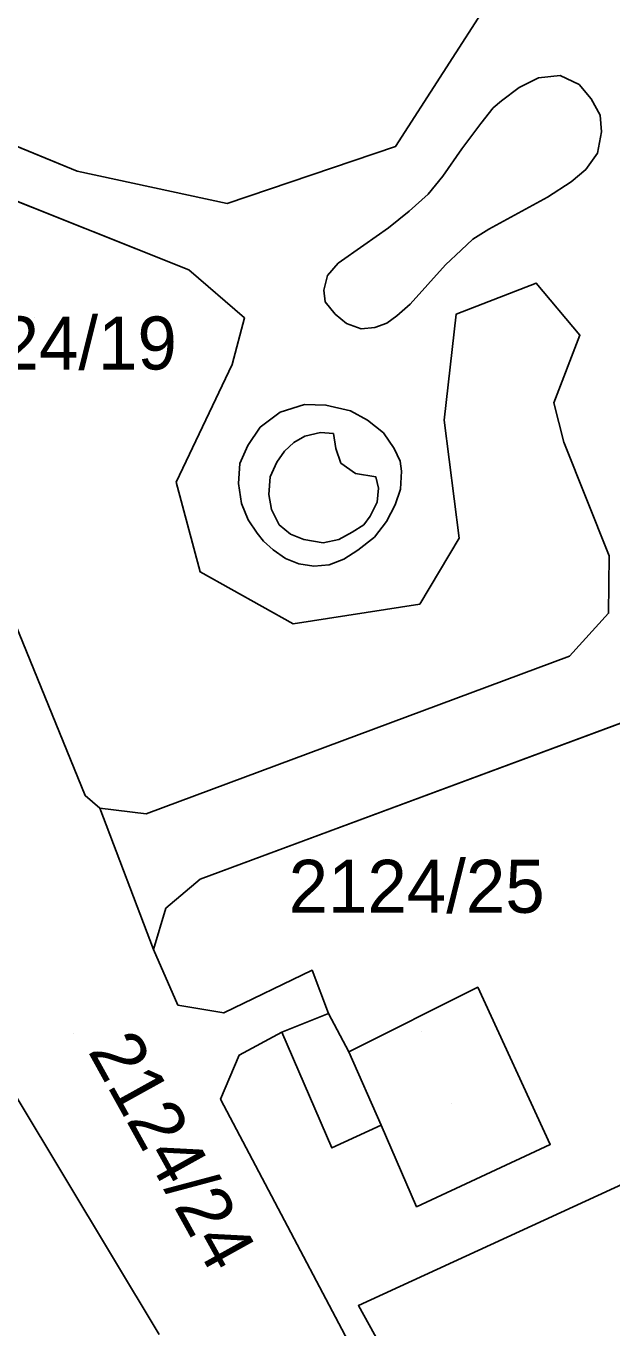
# Model space of a CAD drawing. Extents: x -263423 to -261326, y -1240067 to -1237864.
# Drawn here: x -262620.45 to -262598.33, y -1238849.92 to -1238800.79 of the extents above; entities that cross this region are included whole.
import ezdxf

# ---------------------------------------------------------------- set-up
doc = ezdxf.new("R2010")
doc.units = 0
for name, color, linetype in [('body_kn', 7, 'Continuous'), ('kladpar_druhypozemkov', 7, 'Continuous'), ('kladpar_hranice', 7, 'Continuous'), ('kladpar_parcelnecisla', 7, 'Continuous'), ('kladpar_plochy', 7, 'Continuous'), ('kladpar_sipky', 7, 'Continuous'), ('zappar_hrandruhpozemk', 7, 'Continuous')]:
    doc.layers.add(name, color=color, linetype=linetype)

msp = doc.modelspace()

# ---------------------------------------------------------------- linework, layer by layer
at = {"layer": 'body_kn'}
for p, q in [((-262601.1, -1238802.75), (-262601.1, -1238802.75)), ((-262600.29, -1238802.66), (-262600.29, -1238802.66)), ((-262601.84, -1238803.11), (-262601.84, -1238803.11)), ((-262599.57, -1238802.99), (-262599.57, -1238802.99)), ((-262602.5, -1238803.61), (-262602.5, -1238803.61)), ((-262602.5, -1238803.61), (-262602.5, -1238803.61)), ((-262599.11, -1238803.54), (-262599.11, -1238803.54)), ((-262602.81, -1238803.88), (-262602.81, -1238803.88)), ((-262598.77, -1238804.15), (-262598.77, -1238804.15)), ((-262603.28, -1238804.47), (-262603.28, -1238804.47)), ((-262598.72, -1238804.78), (-262598.72, -1238804.78)), ((-262606.5, -1238805.34), (-262606.5, -1238805.34)), ((-262604, -1238805.42), (-262604, -1238805.42)), ((-262598.88, -1238805.59), (-262598.88, -1238805.59)), ((-262599.32, -1238806.2), (-262599.32, -1238806.2)), ((-262618.52, -1238806.27), (-262618.52, -1238806.27)), ((-262604.72, -1238806.46), (-262604.72, -1238806.46)), ((-262599.87, -1238806.67), (-262599.87, -1238806.67)), ((-262605.27, -1238807.13), (-262605.27, -1238807.13)), ((-262612.86, -1238807.48), (-262612.86, -1238807.48)), ((-262600.76, -1238807.25), (-262600.76, -1238807.25)), ((-262605.99, -1238807.77), (-262605.99, -1238807.77)), ((-262606.77, -1238808.4), (-262606.77, -1238808.4)), ((-262602.98, -1238808.45), (-262602.98, -1238808.45)), ((-262607.7, -1238809.06), (-262607.7, -1238809.06)), ((-262603.58, -1238808.83), (-262603.58, -1238808.83)), ((-262604.02, -1238809.25), (-262604.02, -1238809.25)), ((-262614.3, -1238809.99), (-262614.3, -1238809.99)), ((-262614.3, -1238809.99), (-262614.3, -1238809.99)), ((-262608.67, -1238809.74), (-262608.67, -1238809.74)), ((-262604.61, -1238809.8), (-262604.61, -1238809.8)), ((-262609.07, -1238810.2), (-262609.07, -1238810.2)), ((-262601.19, -1238810.49), (-262601.19, -1238810.49)), ((-262609.21, -1238810.76), (-262609.21, -1238810.76)), ((-262609.16, -1238811.2), (-262609.16, -1238811.2)), ((-262605.95, -1238811.28), (-262605.95, -1238811.28)), ((-262612.2, -1238811.8), (-262612.2, -1238811.8)), ((-262608.78, -1238811.66), (-262608.78, -1238811.66)), ((-262608.35, -1238812.02), (-262608.35, -1238812.02)), ((-262606.83, -1238812), (-262606.83, -1238812)), ((-262606.45, -1238811.73), (-262606.45, -1238811.73)), ((-262604.21, -1238811.66), (-262604.21, -1238811.66)), ((-262607.8, -1238812.21), (-262607.8, -1238812.21)), ((-262607.28, -1238812.17), (-262607.28, -1238812.17)), ((-262599.54, -1238812.46), (-262599.54, -1238812.46)), ((-262612.67, -1238813.56), (-262612.67, -1238813.56)), ((-262609.94, -1238815.07), (-262609.94, -1238815.07)), ((-262609.94, -1238815.07), (-262609.94, -1238815.07)), ((-262609.13, -1238815.09), (-262609.13, -1238815.09)), ((-262600.53, -1238815.01), (-262600.53, -1238815.01)), ((-262610.86, -1238815.36), (-262610.86, -1238815.36)), ((-262608.2, -1238815.31), (-262608.2, -1238815.31)), ((-262611.61, -1238815.92), (-262611.61, -1238815.92)), ((-262607.56, -1238815.66), (-262607.56, -1238815.66)), ((-262604.66, -1238815.66), (-262604.66, -1238815.66)), ((-262610.34, -1238816.5), (-262610.34, -1238816.5)), ((-262609.93, -1238816.27), (-262609.93, -1238816.27)), ((-262609.34, -1238816.13), (-262609.34, -1238816.13)), ((-262608.84, -1238816.17), (-262608.84, -1238816.17)), ((-262608.84, -1238816.17), (-262608.84, -1238816.17)), ((-262606.96, -1238816.14), (-262606.96, -1238816.14)), ((-262600.15, -1238816.49), (-262600.15, -1238816.49)), ((-262612.08, -1238816.62), (-262612.08, -1238816.62)), ((-262610.7, -1238816.83), (-262610.7, -1238816.83)), ((-262608.76, -1238816.73), (-262608.76, -1238816.73)), ((-262606.55, -1238816.73), (-262606.55, -1238816.73)), ((-262612.38, -1238817.3), (-262612.38, -1238817.3)), ((-262610.98, -1238817.25), (-262610.98, -1238817.25)), ((-262608.57, -1238817.28), (-262608.57, -1238817.28)), ((-262606.33, -1238817.21), (-262606.33, -1238817.21)), ((-262614.78, -1238818), (-262614.78, -1238818)), ((-262611.23, -1238817.8), (-262611.23, -1238817.8)), ((-262608.01, -1238817.67), (-262608.01, -1238817.67)), ((-262607.24, -1238817.8), (-262607.24, -1238817.8)), ((-262606.28, -1238817.58), (-262606.28, -1238817.58)), ((-262612.43, -1238818.05), (-262612.43, -1238818.05)), ((-262611.29, -1238818.47), (-262611.29, -1238818.47)), ((-262607.15, -1238818.23), (-262607.15, -1238818.23)), ((-262606.32, -1238818.26), (-262606.32, -1238818.26)), ((-262612.32, -1238818.81), (-262612.32, -1238818.81)), ((-262607.19, -1238818.75), (-262607.19, -1238818.75)), ((-262606.52, -1238818.86), (-262606.52, -1238818.86)), ((-262612.06, -1238819.42), (-262612.06, -1238819.42)), ((-262611.19, -1238819.03), (-262611.19, -1238819.03)), ((-262607.46, -1238819.29), (-262607.46, -1238819.29)), ((-262606.84, -1238819.49), (-262606.84, -1238819.49)), ((-262611.72, -1238819.93), (-262611.72, -1238819.93)), ((-262610.9, -1238819.61), (-262610.9, -1238819.61)), ((-262610.47, -1238819.96), (-262610.47, -1238819.96)), ((-262608.14, -1238819.89), (-262608.14, -1238819.89)), ((-262607.7, -1238819.61), (-262607.7, -1238819.61)), ((-262611.49, -1238820.23), (-262611.49, -1238820.23)), ((-262609.97, -1238820.17), (-262609.97, -1238820.17)), ((-262609.23, -1238820.29), (-262609.23, -1238820.29)), ((-262608.64, -1238820.16), (-262608.64, -1238820.16)), ((-262607.3, -1238820.07), (-262607.3, -1238820.07)), ((-262604.1, -1238820.11), (-262604.1, -1238820.11)), ((-262611.12, -1238820.56), (-262611.12, -1238820.56)), ((-262610.65, -1238820.88), (-262610.65, -1238820.88)), ((-262608.45, -1238820.91), (-262608.45, -1238820.91)), ((-262607.92, -1238820.57), (-262607.92, -1238820.57)), ((-262598.43, -1238820.78), (-262598.43, -1238820.78)), ((-262613.88, -1238821.39), (-262613.88, -1238821.39)), ((-262610.15, -1238821.08), (-262610.15, -1238821.08)), ((-262609.59, -1238821.17), (-262609.59, -1238821.17)), ((-262609.01, -1238821.12), (-262609.01, -1238821.12)), ((-262605.59, -1238822.6), (-262605.59, -1238822.6)), ((-262598.46, -1238822.95), (-262598.46, -1238822.95)), ((-262610.37, -1238823.35), (-262610.37, -1238823.35)), ((-262599.93, -1238824.57), (-262599.93, -1238824.57)), ((-262618.22, -1238829.83), (-262618.22, -1238829.83)), ((-262617.66, -1238830.3), (-262617.66, -1238830.3)), ((-262615.92, -1238830.52), (-262615.92, -1238830.52)), ((-262613.88, -1238832.98), (-262613.88, -1238832.98)), ((-262615.18, -1238834.08), (-262615.18, -1238834.08)), ((-262615.64, -1238835.64), (-262615.64, -1238835.64)), ((-262615.64, -1238835.64), (-262615.64, -1238835.64)), ((-262609.65, -1238836.42), (-262609.65, -1238836.42)), ((-262603.4, -1238837.06), (-262603.4, -1238837.06)), ((-262603.4, -1238837.06), (-262603.4, -1238837.06)), ((-262614.72, -1238837.73), (-262614.72, -1238837.73)), ((-262612.99, -1238838.03), (-262612.99, -1238838.03)), ((-262609.03, -1238838.05), (-262609.03, -1238838.05)), ((-262610.79, -1238838.75), (-262610.79, -1238838.75)), ((-262612.41, -1238839.62), (-262612.41, -1238839.62)), ((-262608.27, -1238839.49), (-262608.27, -1238839.49)), ((-262608.27, -1238839.49), (-262608.27, -1238839.49)), ((-262613.11, -1238841.28), (-262613.11, -1238841.28)), ((-262607.05, -1238842.26), (-262607.05, -1238842.26)), ((-262600.66, -1238842.99), (-262600.66, -1238842.99)), ((-262608.91, -1238843.12), (-262608.91, -1238843.12)), ((-262605.71, -1238845.34), (-262605.71, -1238845.34)), ((-262607.9, -1238849.07), (-262607.9, -1238849.07))]:
    msp.add_line(p, q, dxfattribs=at)
at = {"layer": 'kladpar_druhypozemkov'}
for p, q in [((-262620.13, -1238811.8), (-262620.13, -1238811.8)), ((-262618.65, -1238838.81), (-262618.65, -1238838.81)), ((-262604.37, -1238841.45), (-262604.37, -1238841.45))]:
    msp.add_line(p, q, dxfattribs=at)
at = {"layer": 'kladpar_hranice'}
for points in [[(-262581.14, -1238790.04), (-262581.62, -1238784.88), (-262567.99, -1238779.34), (-262565.64, -1238785.39), (-262560.85, -1238793.57), (-262558.69, -1238798.62), (-262575.32, -1238805.9), (-262581.03, -1238792.39), (-262594.55, -1238798.83), (-262582.1, -1238826.84), (-262594, -1238834.49), (-262591.08, -1238841.35), (-262597.3, -1238844.2), (-262607.9, -1238849.07), (-262595.16, -1238872.13)], [(-262615.36, -1238787.42), (-262610.27, -1238788.78), (-262604.31, -1238792.84), (-262602.95, -1238795.52), (-262602.91, -1238799.74), (-262606.5, -1238805.34), (-262612.86, -1238807.48), (-262618.52, -1238806.27), (-262633.52, -1238800.09), (-262635.45, -1238797.96), (-262633.73, -1238794.86), (-262628.12, -1238791.76), (-262621.56, -1238788.96), (-262615.36, -1238787.42)], [(-262610.27, -1238788.78), (-262615.36, -1238787.42), (-262621.56, -1238788.96), (-262628.12, -1238791.76), (-262633.73, -1238794.86), (-262635.45, -1238797.96), (-262633.52, -1238800.09), (-262618.52, -1238806.27), (-262612.86, -1238807.48), (-262606.5, -1238805.34), (-262602.91, -1238799.74), (-262602.95, -1238795.52), (-262604.31, -1238792.84), (-262610.27, -1238788.78)], [(-262629.98, -1238803.75), (-262614.3, -1238809.99)], [(-262592.1, -1238824.91), (-262613.88, -1238832.98), (-262615.18, -1238834.08), (-262615.64, -1238835.64), (-262617.66, -1238830.3), (-262615.92, -1238830.52), (-262599.93, -1238824.57), (-262598.46, -1238822.95), (-262598.43, -1238820.78), (-262600.15, -1238816.49), (-262600.53, -1238815.01), (-262599.54, -1238812.46), (-262601.19, -1238810.49), (-262604.21, -1238811.66), (-262604.66, -1238815.66), (-262604.1, -1238820.11), (-262605.59, -1238822.6), (-262610.37, -1238823.35), (-262613.88, -1238821.39), (-262614.78, -1238818), (-262612.67, -1238813.56), (-262612.2, -1238811.8), (-262614.3, -1238809.99), (-262629.98, -1238803.75)], [(-262614.3, -1238809.99), (-262612.2, -1238811.8), (-262612.67, -1238813.56), (-262614.78, -1238818), (-262613.88, -1238821.39), (-262610.37, -1238823.35), (-262605.59, -1238822.6), (-262604.1, -1238820.11), (-262604.66, -1238815.66), (-262604.21, -1238811.66), (-262601.19, -1238810.49), (-262599.54, -1238812.46), (-262600.53, -1238815.01), (-262600.15, -1238816.49), (-262598.43, -1238820.78), (-262598.46, -1238822.95), (-262599.93, -1238824.57), (-262615.92, -1238830.52), (-262617.66, -1238830.3), (-262618.22, -1238829.83), (-262621.69, -1238821.33)], [(-262615.43, -1238850.16), (-262620.79, -1238841.25), (-262623.17, -1238833.25), (-262628.18, -1238831.75), (-262628.16, -1238829.74), (-262630.04, -1238826.1), (-262628.83, -1238825.4), (-262629.42, -1238824.24), (-262630.63, -1238824.95), (-262631.75, -1238822.87), (-262629.86, -1238821.85), (-262630.08, -1238821.42), (-262628.29, -1238820.62), (-262629.41, -1238818.39), (-262631.19, -1238819.22), (-262631.4, -1238818.83), (-262631.58, -1238817.37), (-262627.01, -1238817.26), (-262625.28, -1238817.12), (-262623.32, -1238816.95), (-262621.69, -1238821.33), (-262618.22, -1238829.83), (-262617.66, -1238830.3), (-262615.64, -1238835.64)], [(-262599.6, -1238866.89), (-262613.11, -1238841.28), (-262612.41, -1238839.62), (-262610.79, -1238838.75), (-262608.91, -1238843.12), (-262607.05, -1238842.26), (-262605.71, -1238845.34), (-262600.66, -1238842.99), (-262603.4, -1238837.06), (-262608.27, -1238839.49), (-262609.03, -1238838.05), (-262609.65, -1238836.42), (-262612.99, -1238838.03), (-262614.72, -1238837.73), (-262615.64, -1238835.64), (-262615.18, -1238834.08), (-262613.88, -1238832.98), (-262592.1, -1238824.91)], [(-262624.69, -1238836.43), (-262623.17, -1238833.25), (-262620.79, -1238841.25), (-262615.43, -1238850.16)], [(-262615.64, -1238835.64), (-262614.72, -1238837.73), (-262612.99, -1238838.03), (-262609.65, -1238836.42), (-262609.03, -1238838.05), (-262610.79, -1238838.75), (-262612.41, -1238839.62), (-262613.11, -1238841.28), (-262599.6, -1238866.89)], [(-262603.4, -1238837.06), (-262600.66, -1238842.99), (-262605.71, -1238845.34), (-262607.05, -1238842.26), (-262608.91, -1238843.12), (-262610.79, -1238838.75), (-262609.03, -1238838.05), (-262608.27, -1238839.49), (-262603.4, -1238837.06)], [(-262591.08, -1238841.35), (-262590.76, -1238842.19), (-262581.61, -1238863.19), (-262589.25, -1238867.84), (-262589.13, -1238868.16), (-262593.14, -1238870.55), (-262593.39, -1238870.23), (-262595.16, -1238872.13), (-262607.9, -1238849.07), (-262597.3, -1238844.2), (-262591.08, -1238841.35)]]:
    msp.add_lwpolyline(points, dxfattribs=at)
at = {"layer": 'kladpar_plochy'}
for p, q in [((-262606.5, -1238805.34), (-262602.91, -1238799.74)), ((-262633.52, -1238800.09), (-262618.52, -1238806.27)), ((-262614.3, -1238809.99), (-262629.98, -1238803.75)), ((-262612.86, -1238807.48), (-262606.5, -1238805.34)), ((-262618.52, -1238806.27), (-262612.86, -1238807.48)), ((-262612.2, -1238811.8), (-262614.3, -1238809.99)), ((-262601.19, -1238810.49), (-262604.21, -1238811.66)), ((-262599.54, -1238812.46), (-262601.19, -1238810.49)), ((-262612.67, -1238813.56), (-262612.2, -1238811.8)), ((-262604.21, -1238811.66), (-262604.66, -1238815.66)), ((-262600.53, -1238815.01), (-262599.54, -1238812.46)), ((-262614.78, -1238818), (-262612.67, -1238813.56)), ((-262600.15, -1238816.49), (-262600.53, -1238815.01)), ((-262604.66, -1238815.66), (-262604.1, -1238820.11)), ((-262598.43, -1238820.78), (-262600.15, -1238816.49)), ((-262613.88, -1238821.39), (-262614.78, -1238818)), ((-262604.1, -1238820.11), (-262605.59, -1238822.6)), ((-262598.46, -1238822.95), (-262598.43, -1238820.78)), ((-262610.37, -1238823.35), (-262613.88, -1238821.39)), ((-262605.59, -1238822.6), (-262610.37, -1238823.35)), ((-262599.93, -1238824.57), (-262598.46, -1238822.95)), ((-262615.92, -1238830.52), (-262599.93, -1238824.57)), ((-262592.1, -1238824.91), (-262613.88, -1238832.98)), ((-262615.64, -1238835.64), (-262617.66, -1238830.3)), ((-262617.66, -1238830.3), (-262615.92, -1238830.52)), ((-262613.88, -1238832.98), (-262615.18, -1238834.08)), ((-262615.18, -1238834.08), (-262615.64, -1238835.64))]:
    msp.add_line(p, q, dxfattribs=at)
for points in [[(-262615.36, -1238787.42), (-262610.27, -1238788.78), (-262604.31, -1238792.84), (-262602.95, -1238795.52), (-262602.91, -1238799.74), (-262606.5, -1238805.34), (-262612.86, -1238807.48), (-262618.52, -1238806.27), (-262633.52, -1238800.09), (-262635.45, -1238797.96), (-262633.73, -1238794.86), (-262628.12, -1238791.76), (-262621.56, -1238788.96)], [(-262614.3, -1238809.99), (-262612.2, -1238811.8), (-262612.67, -1238813.56), (-262614.78, -1238818), (-262613.88, -1238821.39), (-262610.37, -1238823.35), (-262605.59, -1238822.6), (-262604.1, -1238820.11), (-262604.66, -1238815.66), (-262604.21, -1238811.66), (-262601.19, -1238810.49), (-262599.54, -1238812.46), (-262600.53, -1238815.01), (-262600.15, -1238816.49), (-262598.43, -1238820.78), (-262598.46, -1238822.95), (-262599.93, -1238824.57), (-262615.92, -1238830.52), (-262617.66, -1238830.3), (-262618.22, -1238829.83), (-262621.69, -1238821.33), (-262623.32, -1238816.95), (-262625.28, -1238817.12), (-262629.98, -1238803.75)], [(-262603.4, -1238837.06), (-262600.66, -1238842.99), (-262605.71, -1238845.34), (-262607.05, -1238842.26), (-262608.91, -1238843.12), (-262610.79, -1238838.75), (-262609.03, -1238838.05), (-262608.27, -1238839.49)], [(-262591.08, -1238841.35), (-262590.76, -1238842.19), (-262581.61, -1238863.19), (-262589.25, -1238867.84), (-262589.13, -1238868.16), (-262593.14, -1238870.55), (-262593.39, -1238870.23), (-262595.16, -1238872.13), (-262607.9, -1238849.07), (-262597.3, -1238844.2)]]:
    msp.add_lwpolyline(points, close=True, dxfattribs=at)
for points in [[(-262620.85, -1238858.34), (-262629.14, -1238844.58), (-262631.28, -1238841.04), (-262633.51, -1238837.34), (-262632.1, -1238835.32), (-262635.46, -1238828.04), (-262637.26, -1238829.03), (-262641.2, -1238822.19), (-262641.83, -1238820.66), (-262631.58, -1238817.37), (-262631.4, -1238818.83), (-262636.13, -1238820.12), (-262638.81, -1238821.78), (-262636.33, -1238827.77), (-262634.19, -1238826.67), (-262631.68, -1238831.57), (-262628.16, -1238829.74), (-262628.18, -1238831.75), (-262629.34, -1238835.28), (-262624.69, -1238836.43), (-262623.17, -1238833.25), (-262620.79, -1238841.25), (-262615.43, -1238850.16)], [(-262621.69, -1238821.33), (-262618.22, -1238829.83), (-262617.66, -1238830.3), (-262615.64, -1238835.64), (-262614.72, -1238837.73), (-262612.99, -1238838.03), (-262609.65, -1238836.42), (-262609.03, -1238838.05), (-262610.79, -1238838.75), (-262612.41, -1238839.62), (-262613.11, -1238841.28), (-262599.6, -1238866.89)], [(-262599.6, -1238866.89), (-262613.11, -1238841.28), (-262612.41, -1238839.62), (-262610.79, -1238838.75), (-262608.91, -1238843.12), (-262607.05, -1238842.26), (-262605.71, -1238845.34), (-262600.66, -1238842.99), (-262603.4, -1238837.06), (-262608.27, -1238839.49), (-262609.03, -1238838.05), (-262609.65, -1238836.42), (-262612.99, -1238838.03), (-262614.72, -1238837.73), (-262615.64, -1238835.64), (-262615.18, -1238834.08), (-262613.88, -1238832.98), (-262592.1, -1238824.91)], [(-262615.43, -1238850.16), (-262620.79, -1238841.25)], [(-262597.3, -1238844.2), (-262607.9, -1238849.07), (-262595.16, -1238872.13)]]:
    msp.add_lwpolyline(points, dxfattribs=at)
at = {"layer": 'kladpar_sipky'}
msp.add_line((-262605.51, -1238838.72), (-262605.51, -1238838.72), dxfattribs=at)
at = {"layer": 'zappar_hrandruhpozemk'}
for p, q in [((-262600.76, -1238807.25), (-262602.98, -1238808.45)), ((-262608.57, -1238817.28), (-262608.01, -1238817.67)), ((-262606.52, -1238818.86), (-262606.84, -1238819.49)), ((-262608.27, -1238839.49), (-262607.05, -1238842.26))]:
    msp.add_line(p, q, dxfattribs=at)
for points in [[(-262602.5, -1238803.61), (-262601.84, -1238803.11), (-262601.1, -1238802.75), (-262600.29, -1238802.66), (-262599.57, -1238802.99), (-262599.11, -1238803.54), (-262598.77, -1238804.15), (-262598.72, -1238804.78), (-262598.88, -1238805.59), (-262599.32, -1238806.2), (-262599.87, -1238806.67), (-262600.76, -1238807.25)], [(-262602.98, -1238808.45), (-262603.58, -1238808.83), (-262604.02, -1238809.25), (-262604.61, -1238809.8), (-262605.95, -1238811.28), (-262606.45, -1238811.73), (-262606.83, -1238812), (-262607.28, -1238812.17), (-262607.8, -1238812.21), (-262608.35, -1238812.02), (-262608.78, -1238811.66), (-262609.16, -1238811.2), (-262609.21, -1238810.76), (-262609.07, -1238810.2), (-262608.67, -1238809.74), (-262607.7, -1238809.06), (-262606.77, -1238808.4), (-262605.99, -1238807.77), (-262605.27, -1238807.13), (-262604.72, -1238806.46), (-262604, -1238805.42), (-262603.28, -1238804.47), (-262602.81, -1238803.88), (-262602.5, -1238803.61)], [(-262606.84, -1238819.49), (-262607.3, -1238820.07), (-262607.92, -1238820.57), (-262608.45, -1238820.91), (-262609.01, -1238821.12), (-262609.59, -1238821.17), (-262610.15, -1238821.08), (-262610.65, -1238820.88), (-262611.12, -1238820.56), (-262611.49, -1238820.23), (-262611.72, -1238819.93), (-262612.06, -1238819.42), (-262612.32, -1238818.81), (-262612.43, -1238818.05), (-262612.38, -1238817.3), (-262612.08, -1238816.62), (-262611.61, -1238815.92), (-262610.86, -1238815.36), (-262609.94, -1238815.07)], [(-262609.94, -1238815.07), (-262609.13, -1238815.09), (-262608.2, -1238815.31), (-262607.56, -1238815.66), (-262606.96, -1238816.14), (-262606.55, -1238816.73), (-262606.33, -1238817.21), (-262606.28, -1238817.58), (-262606.32, -1238818.26), (-262606.52, -1238818.86)], [(-262608.01, -1238817.67), (-262607.24, -1238817.8), (-262607.15, -1238818.23), (-262607.19, -1238818.75), (-262607.46, -1238819.29), (-262607.7, -1238819.61), (-262608.14, -1238819.89), (-262608.64, -1238820.16), (-262609.23, -1238820.29), (-262609.97, -1238820.17), (-262610.47, -1238819.96), (-262610.9, -1238819.61), (-262611.19, -1238819.03), (-262611.29, -1238818.47), (-262611.23, -1238817.8), (-262610.98, -1238817.25), (-262610.7, -1238816.83), (-262610.34, -1238816.5), (-262609.93, -1238816.27), (-262609.34, -1238816.13), (-262608.84, -1238816.17)], [(-262608.84, -1238816.17), (-262608.76, -1238816.73), (-262608.57, -1238817.28)]]:
    msp.add_lwpolyline(points, dxfattribs=at)

# ---------------------------------------------------------------- texts
at = {"layer": 'kladpar_parcelnecisla'}
for s, p in [('2124/19', (-262624.425, -1238813.75)), ('2124/25', (-262610.537, -1238834.25))]:
    msp.add_text(s, height=2, dxfattribs=at).set_placement(p)
msp.add_text('2124/24', height=2, rotation=299, dxfattribs=at).set_placement((-262618.137, -1238839.464))

doc.saveas('drawing.dxf')
